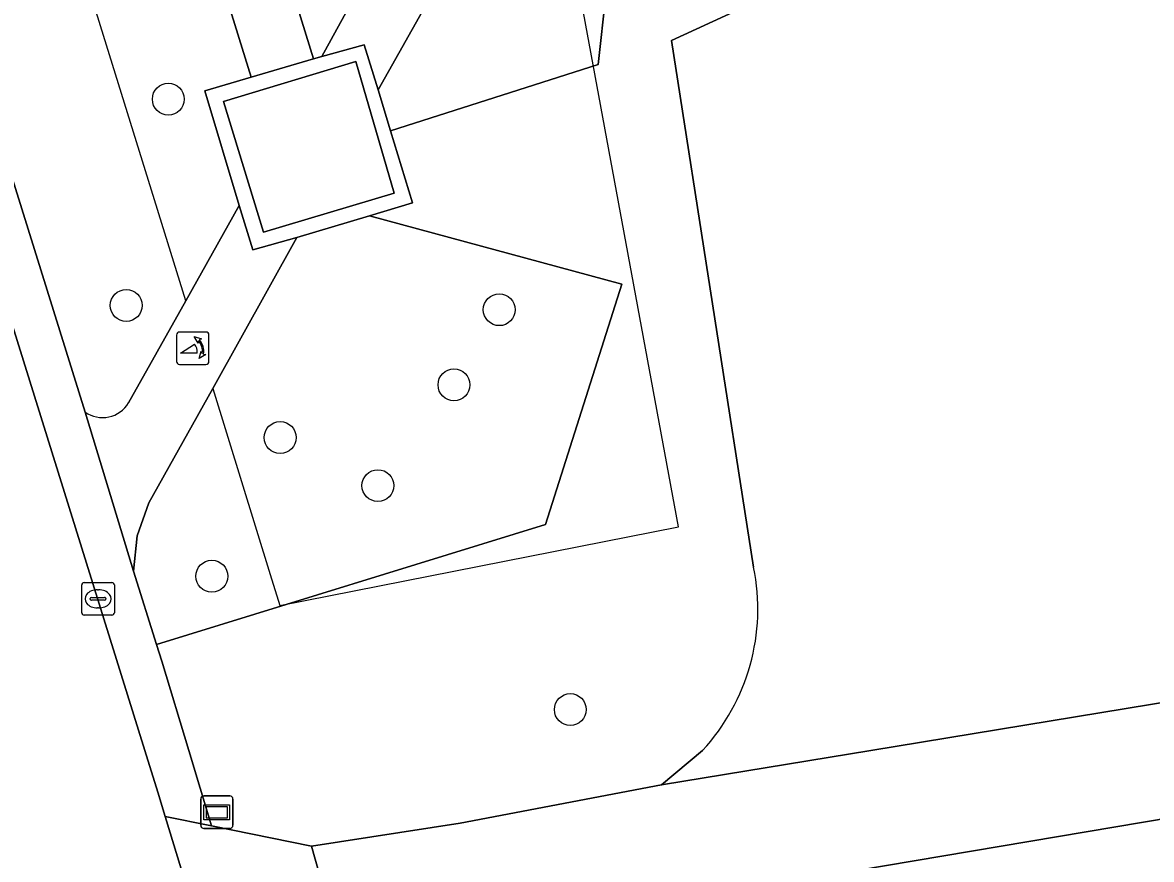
# Model space of a CAD drawing. Extents: x 163426 to 164192, y 380329 to 381641.
# Drawn here: x 163700.44 to 163735.11, y 380996.66 to 381022.35 of the extents above; entities that cross this region are included whole.
import ezdxf

# ---------------------------------------------------------------- set-up
doc = ezdxf.new("R2010")
doc.units = 0
for name, color, linetype in [('IMGEO_Boom', 7, 'Continuous'), ('IMGEO_Fietspad_gesloten', 7, 'Continuous'), ('IMGEO_Groenvoorziening', 7, 'Continuous'), ('IMGEO_Hek', 7, 'Continuous'), ('IMGEO_Kolk', 7, 'Continuous'), ('IMGEO_Poller', 7, 'Continuous'), ('IMGEO_Rijbaan_lokaal_halfverhard', 7, 'Continuous'), ('IMGEO_Rijbaan_lokaal_open', 7, 'Continuous'), ('IMGEO_Straatnaambord', 7, 'Continuous'), ('IMGEO_Voetpad_halfverhard', 7, 'Continuous'), ('IMGEO_Voetpad_open', 7, 'Continuous')]:
    doc.layers.add(name, color=color, linetype=linetype)

msp = doc.modelspace()

# ---------------------------------------------------------------- linework, layer by layer
at = {"layer": 'IMGEO_Boom'}
for centre in [(163704.919, 381020.001), (163703.626, 381013.667), (163715.081, 381013.535), (163713.691, 381011.229), (163708.353, 381009.61), (163711.354, 381008.134), (163706.255, 381005.352), (163717.263, 381001.257)]:
    msp.add_circle(centre, 0.489, dxfattribs=at)
at = {"layer": 'IMGEO_Fietspad_gesloten'}
msp.add_lwpolyline([(163798.617, 381008.195), (163802.117, 381008.461), (163803.909, 381008.598), (163837.358, 381011.143), (163841.843, 381011.436), (163841.646, 381014.473), (163798.95, 381011.221), (163750.595, 381003.795), (163739.058, 381002.067), (163726.494, 381000), (163720.063, 380998.942), (163713.882, 380997.77), (163709.32, 380997.059), (163710.283, 380993.655), (163740.992, 380998.833), (163763.066, 381002.537)], close=True, dxfattribs=at)
at = {"layer": 'IMGEO_Groenvoorziening'}
for points in [[(163732.96, 381079.133), (163711.537, 381108.026), (163707.291, 381108.677), (163688.182, 381095.076), (163688.5, 381093.905), (163687.012, 381093.435), (163709.377, 381021.24), (163709.633, 381021.308), (163713.124, 381027.682)], [(163703.699, 381010.675), (163705.453, 381013.807), (163707.093, 381016.735), (163706.041, 381020.262), (163707.46, 381020.674), (163685.068, 381092.846), (163683.646, 381092.408), (163682.083, 381097.209), (163676.119, 381101.516), (163674.534, 381099.72), (163702.368, 381010.393)], [(163722.892, 381005.628), (163720.37, 381021.803), (163734.556, 381028.338), (163736.243, 381018.347), (163736.925, 381018.494), (163735.177, 381030.533), (163734.21, 381030.15), (163718.354, 381023.204), (163718.123, 381021.061), (163711.744, 381019.032), (163712.418, 381016.816), (163711.092, 381016.421), (163718.847, 381014.319), (163716.497, 381006.94), (163704.558, 381003.26), (163704.722, 381002.743), (163705.546, 381000), (163706.241, 380997.685), (163709.32, 380997.059), (163713.882, 380997.77), (163720.063, 380998.942), (163721.324, 381000)], [(163784.239, 381000), (163802.549, 381002.756), (163802.117, 381008.461), (163798.617, 381008.195), (163763.066, 381002.537), (163740.992, 380998.833), (163710.283, 380993.655), (163707.734, 380992.722), (163707.816, 380992.446)]]:
    msp.add_lwpolyline(points, dxfattribs=at)
for points in [[(163718.354, 381023.204), (163717.584, 381022.883), (163717.633, 381023.59), (163718.428, 381023.892), (163718.265, 381026.936), (163715.035, 381026.814), (163711.362, 381020.29), (163711.744, 381019.032), (163718.123, 381021.061)], [(163704.558, 381003.26), (163716.497, 381006.94), (163718.847, 381014.319), (163711.092, 381016.421), (163708.862, 381015.756), (163706.288, 381011.115), (163704.318, 381007.607), (163703.961, 381006.587), (163703.845, 381005.512)]]:
    msp.add_lwpolyline(points, close=True, dxfattribs=at)
for centre, radius, start, end in [((163702.903, 381011.15), 0.927, 234.7308, 329.194), ((163716.608, 381004.346), 6.414, 317.3377, 11.5259)]:
    msp.add_arc(centre, radius, start, end, dxfattribs=at)
at = {"layer": 'IMGEO_Hek'}
for points in [[(163705.453, 381013.807), (163701.97, 381025.069)], [(163708.344, 381004.448), (163720.588, 381006.867), (163717.664, 381022.664)], [(163706.288, 381011.115), (163708.049, 381005.404)], [(163708.049, 381005.404), (163708.344, 381004.448), (163708.35, 381004.429)]]:
    msp.add_lwpolyline(points, dxfattribs=at)
at = {"layer": 'IMGEO_Kolk'}
for p, q in [((163702.261, 381004.231), (163702.261, 381005.083)), ((163702.336, 381005.157), (163703.188, 381005.157)), ((163702.749, 381004.937), (163702.774, 381004.937)), ((163703.262, 381005.083), (163703.262, 381004.231)), ((163702.52, 381004.651), (163702.52, 381004.663)), ((163702.958, 381004.614), (163702.56, 381004.614)), ((163702.563, 381004.7), (163702.961, 381004.7)), ((163703.004, 381004.663), (163703.004, 381004.651)), ((163702.772, 381004.377), (163702.747, 381004.377)), ((163703.188, 381004.157), (163702.336, 381004.157))]:
    msp.add_line(p, q, dxfattribs=at)
for points in [[(163702.261, 381004.231), (163702.261, 381005.083)], [(163702.336, 381005.157), (163703.188, 381005.157)], [(163703.262, 381005.083), (163703.262, 381004.231)], [(163703.188, 381004.157), (163702.336, 381004.157)]]:
    msp.add_lwpolyline(points, dxfattribs=at)
for centre, radius, start, end in [((163702.338, 381005.081), 0.0765, 91.552, 178.448), ((163702.338, 381005.081), 0.0765, 91.552, 178.448), ((163703.186, 381005.081), 0.0765, 1.552, 88.448), ((163703.186, 381005.081), 0.0765, 1.552, 88.448), ((163702.56, 381004.66), 0.0403, 85.8775, 175.7526), ((163702.557, 381004.65), 0.0366, 178.938, 274.7102), ((163702.961, 381004.657), 0.043, 264.8664, 352.4533), ((163702.965, 381004.662), 0.0386, 1.7309, 96.639), ((163702.338, 381004.233), 0.0765, 181.552, 268.448), ((163702.338, 381004.233), 0.0765, 181.552, 268.448), ((163703.186, 381004.233), 0.0765, 271.552, 358.448), ((163703.186, 381004.233), 0.0765, 271.552, 358.448)]:
    msp.add_arc(centre, radius, start, end, dxfattribs=at)
for centre, major_axis, ratio, start_param, end_param in [((163702.748, 381004.657), (-0.387, 0.002), 0.722429, 4.712389, 7.853982), ((163702.773, 381004.657), (-0.39, 0.002), 0.717154, 1.570796, 4.712389)]:
    msp.add_ellipse(centre, major_axis=major_axis, ratio=ratio, start_param=start_param, end_param=end_param, dxfattribs=at)
at = {"layer": 'IMGEO_Poller'}
for p, q in [((163705.169, 381012.754), (163705.169, 381011.947)), ((163705.169, 381012.754), (163705.169, 381011.947)), ((163706.071, 381012.849), (163705.263, 381012.849)), ((163706.071, 381012.849), (163705.263, 381012.849)), ((163706.165, 381011.947), (163706.165, 381012.754)), ((163706.165, 381011.947), (163706.165, 381012.754)), ((163705.263, 381011.852), (163706.071, 381011.852)), ((163705.263, 381011.852), (163706.071, 381011.852))]:
    msp.add_line(p, q, dxfattribs=at)
for points in [[(163705.848, 381012.578), (163705.836, 381012.505), (163705.711, 381012.71)], [(163705.711, 381012.71), (163705.942, 381012.644), (163705.871, 381012.612)], [(163705.804, 381012.205), (163705.291, 381012.205), (163705.721, 381012.48)], [(163705.864, 381012.033), (163705.93, 381012.264), (163705.96, 381012.196)], [(163705.996, 381012.169), (163706.068, 381012.158), (163705.864, 381012.033)]]:
    msp.add_lwpolyline(points, dxfattribs=at)
for centre, radius, start, end in [((163705.263, 381012.754), 0.0946, 90, 180), ((163705.263, 381012.754), 0.0946, 90, 180), ((163705.49, 381012.265), 0.476, 351.7527, 41.1691), ((163705.49, 381012.265), 0.516, 349.3569, 42.2912), ((163706.071, 381012.754), 0.0946, 0, 90), ((163706.071, 381012.754), 0.0946, 0, 90), ((163705.476, 381012.255), 0.332, 351.3247, 42.4854), ((163705.263, 381011.947), 0.0946, 180, 270), ((163705.263, 381011.947), 0.0946, 180, 270), ((163706.071, 381011.947), 0.0946, 270, 0), ((163706.071, 381011.947), 0.0946, 270, 0)]:
    msp.add_arc(centre, radius, start, end, dxfattribs=at)
at = {"layer": 'IMGEO_Rijbaan_lokaal_halfverhard'}
for points in [[(163737.506, 381014.49), (163736.984, 381018.089), (163736.925, 381018.494), (163736.243, 381018.347), (163734.556, 381028.338), (163720.37, 381021.803), (163722.892, 381005.628)], [(163721.324, 381000), (163720.063, 380998.942), (163726.494, 381000), (163739.058, 381002.067), (163738.82, 381005.439), (163737.506, 381014.49)]]:
    msp.add_lwpolyline(points, dxfattribs=at)
msp.add_arc((163716.608, 381004.346), 6.414, 317.3377, 11.5259, dxfattribs=at)
at = {"layer": 'IMGEO_Rijbaan_lokaal_open'}
msp.add_lwpolyline([(163706.785, 380991.557), (163706.442, 380992.685), (163704.827, 380997.973), (163704.595, 380998.718), (163704.196, 381000), (163676.032, 381090.444), (163672.05, 381103.345)], dxfattribs=at)
at = {"layer": 'IMGEO_Straatnaambord'}
for p, q in [((163705.913, 380997.703), (163705.913, 380998.503)), ((163705.913, 380998.503), (163705.913, 380997.703)), ((163706.013, 380998.603), (163706.803, 380998.603)), ((163706.803, 380998.603), (163706.013, 380998.603)), ((163706.903, 380998.503), (163706.903, 380997.703)), ((163706.903, 380997.703), (163706.903, 380998.503)), ((163706.803, 380997.603), (163706.013, 380997.603)), ((163706.013, 380997.603), (163706.803, 380997.603))]:
    msp.add_line(p, q, dxfattribs=at)
for points in [[(163706.014, 380998.335), (163706.802, 380998.335), (163706.802, 380997.871), (163706.014, 380997.871), (163706.014, 380998.335)], [(163706.079, 380998.27), (163706.079, 380997.936), (163706.737, 380997.936), (163706.737, 380998.27), (163706.079, 380998.27)]]:
    msp.add_lwpolyline(points, dxfattribs=at)
for centre, start, end in [((163706.013, 380998.503), 90, 180), ((163706.013, 380998.503), 90, 180), ((163706.803, 380998.503), 0, 90), ((163706.803, 380998.503), 360, 90), ((163706.013, 380997.703), 180, 270), ((163706.013, 380997.703), 180, 270), ((163706.803, 380997.703), 270, 0), ((163706.803, 380997.703), 270, 0)]:
    msp.add_arc(centre, 0.1, start, end, dxfattribs=at)
at = {"layer": 'IMGEO_Voetpad_halfverhard'}
for points in [[(163687.012, 381093.435), (163685.068, 381092.846), (163707.46, 381020.674), (163709.377, 381021.24)], [(163709.633, 381021.308), (163709.377, 381021.24), (163707.46, 381020.674), (163706.041, 381020.262), (163707.093, 381016.735), (163707.511, 381015.377), (163708.862, 381015.756), (163711.092, 381016.421), (163712.418, 381016.816), (163711.744, 381019.032), (163711.362, 381020.29), (163710.932, 381021.674)], [(163707.842, 381015.921), (163706.614, 381019.933), (163710.678, 381021.153), (163711.857, 381017.114)], [(163707.842, 381015.921), (163711.857, 381017.114), (163710.678, 381021.153), (163706.614, 381019.933)]]:
    msp.add_lwpolyline(points, close=True, dxfattribs=at)
msp.add_lwpolyline([(163702.368, 381010.393), (163703.845, 381005.512), (163703.961, 381006.587), (163704.318, 381007.607), (163706.288, 381011.115), (163708.862, 381015.756), (163707.511, 381015.377), (163707.093, 381016.735), (163705.453, 381013.807), (163703.699, 381010.675)], dxfattribs=at)
msp.add_arc((163702.903, 381011.15), 0.927, 234.7308, 329.194, dxfattribs=at)
at = {"layer": 'IMGEO_Voetpad_open'}
for points in [[(163672.05, 381103.345), (163676.032, 381090.444), (163704.196, 381000), (163704.595, 380998.718), (163704.827, 380997.973), (163706.241, 380997.685), (163705.546, 381000), (163704.722, 381002.743), (163704.558, 381003.26), (163703.845, 381005.512), (163702.368, 381010.393), (163674.534, 381099.72)], [(163713.124, 381027.682), (163709.633, 381021.308), (163710.932, 381021.674), (163711.362, 381020.29), (163715.035, 381026.814), (163715.404, 381027.47)]]:
    msp.add_lwpolyline(points, dxfattribs=at)
msp.add_lwpolyline([(163704.827, 380997.973), (163706.442, 380992.685), (163707.462, 380992.979), (163707.551, 380992.655), (163707.734, 380992.722), (163710.283, 380993.655), (163709.32, 380997.059), (163706.241, 380997.685)], close=True, dxfattribs=at)

doc.saveas('drawing.dxf')
